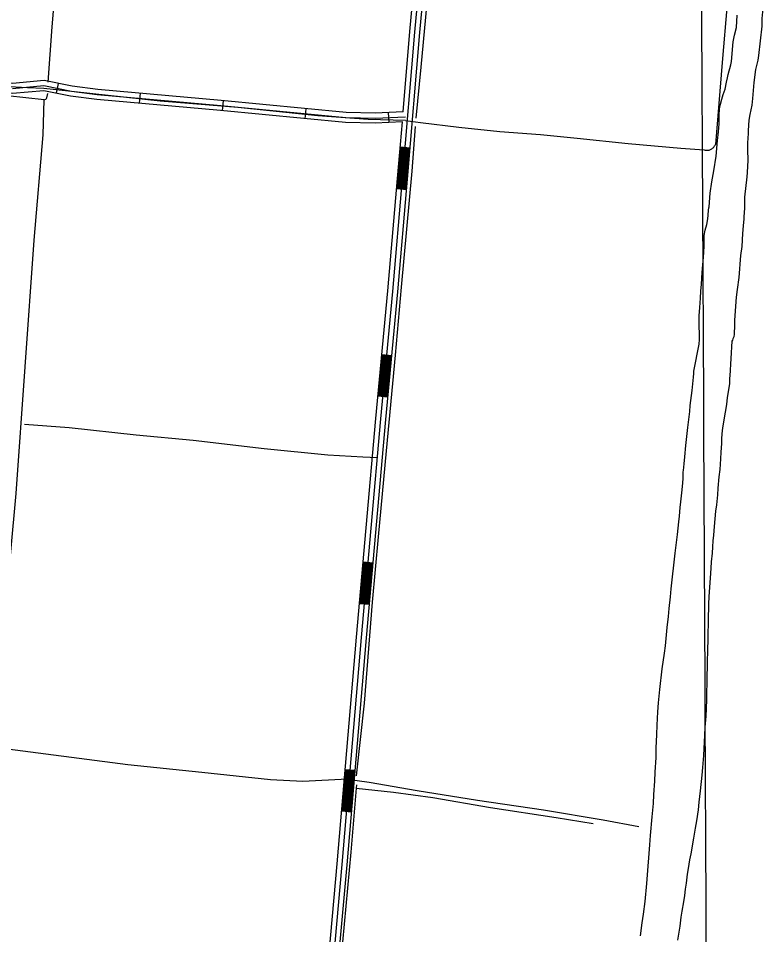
# Model space of a CAD drawing. Extents: x 3445503 to 3483459, y 540493 to 566012.
# Drawn here: x 3452821 to 3455056, y 554200 to 556949 of the extents above; entities that cross this region are included whole.
import ezdxf

# ---------------------------------------------------------------- set-up
doc = ezdxf.new("R2010")
doc.units = 0
for name, color, linetype in [('V-DTCH-CNTR', 7, 'Continuous'), ('V-GRID-MAJR', 7, 'Continuous'), ('V-ROAD-CNTR', 7, 'Continuous'), ('V-SITE-VEGE', 7, 'Continuous'), ('V-TOPO-SHOR', 7, 'Continuous')]:
    doc.layers.add(name, color=color, linetype=linetype)

msp = doc.modelspace()

# ---------------------------------------------------------------- linework, layer by layer
at = {"layer": 'V-DTCH-CNTR'}
for points in [[(3454993.3, 557475.7), (3454964.6, 557170.4), (3454934.4, 556817.3), (3454914, 556570.9)], [(3453984.1, 556643.2), (3453872, 556645.8), (3453720.7, 556657.2), (3453480.7, 556681.8), (3453246.8, 556700.5), (3452934.7, 556734.8), (3452897.8, 556738.7), (3452849.1, 556740.6), (3452705.6, 556749.2), (3452413.4, 556774.1), (3452127.4, 556799.9), (3451840.1, 556823.4)], [(3453984.1, 556643.2), (3454028.7, 556636.6), (3454143.8, 556623.2), (3454266.6, 556609.7), (3454388.5, 556600.7), (3454499.3, 556590), (3454652.6, 556573.4), (3454810.1, 556559.6), (3454880.5, 556554.5)], [(3454880.5, 556554.5), (3454882.8, 556553.9), (3454885.2, 556553.5), (3454887.6, 556553.4), (3454890, 556553.4), (3454892.4, 556553.7), (3454894.8, 556554.2), (3454897.1, 556554.8), (3454899.3, 556555.7), (3454901.5, 556556.8), (3454903.5, 556558), (3454905.5, 556559.4), (3454907.3, 556561), (3454909, 556562.7), (3454910.5, 556564.6), (3454911.8, 556566.6), (3454913, 556568.7), (3454914, 556570.9)], [(3453899.1, 555631.1), (3453855.7, 555633.1), (3453750, 555638.8), (3453559, 555657.4), (3453345.7, 555682.6), (3453174.8, 555698.5), (3452974.4, 555720.8), (3452840, 555731)], [(3453809.8, 554666.3), (3453675, 554659.6), (3453578.7, 554664), (3453372.1, 554686.1), (3453150.1, 554709.4), (3452880.6, 554744.2), (3452764.7, 554759.8)], [(3453809.8, 554666.3), (3453874.3, 554657.1), (3454018.8, 554632.1), (3454200, 554603.6), (3454397.7, 554574.2), (3454577.2, 554544.4), (3454684.5, 554524.6)]]:
    msp.add_lwpolyline(points, dxfattribs=at)
at = {"layer": 'V-GRID-MAJR'}
msp.add_spline([(3454925.2, 545912.1), (3454896.1, 551971.2), (3454867, 558032.1), (3454837.9, 564093.1), (3454837.9, 564095)], degree=3, dxfattribs=at)
at = {"layer": 'V-ROAD-CNTR'}
for p, q in [((3452935.4, 556724.7), (3452941.4, 556754.1)), ((3453185.1, 556694.6), (3453187.7, 556724.5)), ((3453434, 556672.6), (3453436.9, 556702.4)), ((3453682.8, 556648.3), (3453685.7, 556678.2)), ((3453934.3, 556636.5), (3453932.9, 556666.5)), ((3453967.9, 556563.4), (3453997.8, 556560.9)), ((3453957.4, 556438.9), (3453987.3, 556436.3)), ((3453912.8, 555941), (3453942.7, 555938.2)), ((3453901, 555816.6), (3453930.9, 555813.8)), ((3453856.3, 555318.5), (3453886.2, 555315.8)), ((3453845.3, 555194), (3453875.1, 555191.3)), ((3453802.6, 554695.8), (3453832.5, 554693.2)), ((3453792.1, 554571.2), (3453822, 554568.7))]:
    msp.add_line(p, q, dxfattribs=at)
for points in [[(3453743.6, 553710.8), (3453750.9, 553770.3), (3453808.5, 554409.6), (3453866.1, 555090.2), (3453924.5, 555746.1), (3453960.7, 556128.7), (3453989.9, 556466.5), (3454026.7, 556906.9), (3454095.8, 557647.2), (3454174.1, 558513.6), (3454238.3, 559210.9), (3454299.7, 559949.6), (3454368.1, 560749.2)], [(3453976.7, 556668.5), (3453996.9, 556909.6), (3454065.9, 557650), (3454144.2, 558516.4), (3454208.5, 559213.5), (3454269.8, 559952.2), (3454338.2, 560751.8)], [(3453343.2, 550823.7), (3453344.4, 550930), (3453379, 551270.2), (3453449.5, 551985.5), (3453525.2, 552823.2), (3453567.1, 553344.9), (3453572.2, 553383.2), (3453581, 553413.4), (3453591.7, 553439.5), (3453616, 553481.4), (3453658.6, 553543.1), (3453688, 553594.5), (3453720.1, 553656.5), (3453724.1, 553674.2), (3453736, 553771.9), (3453793.6, 554410.9), (3453851.2, 555091.5), (3453909.6, 555747.5), (3453945.8, 556130), (3453974.9, 556467.7), (3454011.8, 556908.2), (3454080.8, 557648.6)], [(3453976.7, 556668.5), (3453892.5, 556664.5), (3453805.3, 556666.5), (3453430.5, 556703), (3453060, 556735.7), (3452982.9, 556745.6), (3452899.2, 556762.7), (3452803.9, 556754), (3452635.5, 556773), (3452140.2, 556816.1), (3451733.8, 556850.7), (3451417.1, 556890.7), (3451191, 556907.4), (3450671.3, 556951.7), (3450551.3, 556958.7)], [(3453974.2, 556638.4), (3453892.8, 556634.5), (3453803.5, 556636.6), (3453427.8, 556673.2), (3453056.8, 556705.9), (3452978, 556716), (3452897.5, 556732.4), (3452803.6, 556723.9), (3452632.5, 556743.1), (3452137.6, 556786.2), (3451730.7, 556820.8), (3451414.1, 556860.9), (3451378.4, 556863.5)], [(3452803.8, 556739), (3452898.3, 556747.6), (3452980.5, 556730.8), (3453058.4, 556720.8), (3453429.2, 556688.1), (3453804.4, 556651.6), (3453892.7, 556649.5), (3453983.6, 556653.8)], [(3453706.2, 553662.9), (3453709.3, 553676.7), (3453721.1, 553773.5), (3453778.6, 554412.2), (3453836.2, 555092.8), (3453894.6, 555748.9), (3453930.8, 556131.4), (3453960, 556469), (3453974.2, 556638.4)], [(3453960.4, 556438.6), (3453963, 556468.8), (3453970.9, 556563.2)], [(3453963.3, 556438.4), (3453965.9, 556468.5), (3453973.9, 556562.9)], [(3453966.3, 556438.1), (3453968.9, 556468.3), (3453976.8, 556562.7)], [(3453969.3, 556437.9), (3453971.9, 556468), (3453979.8, 556562.4)], [(3453972.3, 556437.6), (3453974.9, 556467.7), (3453982.8, 556562.2)], [(3453975.3, 556437.4), (3453977.9, 556467.5), (3453985.8, 556561.9)], [(3453978.3, 556437.1), (3453980.9, 556467.2), (3453988.8, 556561.7)], [(3453981.3, 556436.8), (3453983.9, 556467), (3453991.8, 556561.4)], [(3453984.3, 556436.6), (3453986.9, 556466.7), (3453994.8, 556561.2)], [(3453904, 555816.3), (3453915.8, 555940.7)], [(3453907, 555816), (3453918.8, 555940.5)], [(3453910, 555815.7), (3453921.8, 555940.2)], [(3453913, 555815.5), (3453924.8, 555939.9)], [(3453916, 555815.2), (3453927.7, 555939.6)], [(3453919, 555814.9), (3453930.7, 555939.3)], [(3453921.9, 555814.6), (3453933.7, 555939)], [(3453924.9, 555814.3), (3453936.7, 555938.8)], [(3453927.9, 555814), (3453939.7, 555938.5)], [(3453848.2, 555193.7), (3453859.3, 555318.2)], [(3453851.2, 555193.5), (3453862.3, 555318)], [(3453854.2, 555193.2), (3453865.3, 555317.7)], [(3453857.2, 555192.9), (3453868.3, 555317.4)], [(3453860.2, 555192.7), (3453871.3, 555317.2)], [(3453863.2, 555192.4), (3453874.3, 555316.9)], [(3453866.2, 555192.1), (3453877.2, 555316.6)], [(3453869.2, 555191.9), (3453880.2, 555316.4)], [(3453872.1, 555191.6), (3453883.2, 555316.1)], [(3453795.1, 554570.9), (3453805.6, 554695.5)], [(3453798.1, 554570.7), (3453808.6, 554695.2)], [(3453801, 554570.4), (3453811.6, 554695)], [(3453804, 554570.2), (3453814.6, 554694.7)], [(3453807, 554569.9), (3453817.6, 554694.5)], [(3453810, 554569.7), (3453820.6, 554694.2)], [(3453813, 554569.4), (3453823.6, 554694)], [(3453816, 554569.2), (3453826.5, 554693.7)], [(3453819, 554568.9), (3453829.5, 554693.5)]]:
    msp.add_lwpolyline(points, dxfattribs=at)
at = {"layer": 'V-SITE-VEGE'}
for points in [[(3455056, 556979.2), (3455053.7, 556948.5), (3455053.4, 556944.5), (3455053, 556937.5), (3455053.2, 556926), (3455043.8, 556838.1), (3455041, 556824), (3455034.8, 556795.8), (3455029.1, 556756.6), (3455025.8, 556708.7), (3455023, 556689.3), (3455017.7, 556661.1), (3455014, 556643.5), (3455012.7, 556613.2), (3455012.8, 556605.7), (3455011.3, 556588.1), (3455010.1, 556578), (3455010.5, 556549), (3455011.2, 556530.1), (3455011.7, 556523.5), (3455009.6, 556486.6), (3455008.4, 556474.3), (3455001.8, 556413.1), (3455001.4, 556408.3), (3455001.2, 556390.7), (3455000.9, 556380.2), (3454999.1, 556353.8), (3454999.6, 556351.6), (3454999.2, 556348.1), (3454997.3, 556326.5), (3454995.8, 556304.1), (3454992.9, 556264.5), (3454989.3, 556237.7), (3454984.5, 556171.3), (3454979.3, 556135.6), (3454976.5, 556112.7), (3454970.9, 556043.3), (3454971.5, 556028.3), (3454970.1, 556002), (3454968.9, 555994), (3454966.4, 555987.8), (3454965.1, 555983.4), (3454963.8, 555980.3), (3454957.2, 555877.1), (3454956.7, 555869.6), (3454956.5, 555852.6), (3454949.1, 555811.3), (3454947, 555791.1), (3454939.2, 555744.9), (3454935.6, 555720.1), (3454934.4, 555712.7), (3454932.6, 555689.7), (3454932, 555674.1), (3454930.2, 555647.6), (3454929.2, 555627.8), (3454927.2, 555595.6), (3454924.8, 555573.6), (3454921.8, 555540), (3454920, 555519.2), (3454917.1, 555489.5), (3454914.6, 555470.7), (3454910, 555424.7), (3454908.2, 555398.9), (3454906.1, 555381.2), (3454905.1, 555363.5), (3454903.8, 555345.1), (3454901.6, 555318.6), (3454900.6, 555299.5), (3454898, 555269.4), (3454894.3, 555214.9), (3454892.9, 555191.9), (3454890.5, 555045.7), (3454889.5, 555025.1), (3454888.4, 554955), (3454887.6, 554926.3), (3454887.3, 554906.9), (3454886.1, 554877.5), (3454885.1, 554855.9), (3454882.7, 554822.3), (3454881.7, 554798.9), (3454877.9, 554737.3), (3454874.8, 554701.6), (3454873.7, 554678.6), (3454868.7, 554631.6)], [(3454812.8, 555525.5), (3454815.2, 555544.2), (3454817, 555567.6), (3454817.3, 555588.8), (3454818.1, 555592.3), (3454819.8, 555612.5), (3454822.3, 555633.7), (3454825.3, 555668), (3454831.1, 555722.1), (3454836.8, 555769.5), (3454838.5, 555787.6), (3454844.6, 555832.8), (3454848, 555872.8), (3454849.3, 555884.1), (3454849.7, 555890.8), (3454865.5, 555972), (3454866.2, 555985.6), (3454866.1, 555994.8), (3454866.4, 556007.1), (3454865.7, 556021.6), (3454865, 556042.2), (3454865.2, 556057.2), (3454867.5, 556081.4), (3454868.9, 556109.5), (3454870.4, 556131.1), (3454872.3, 556152.2), (3454874.4, 556186.5), (3454878.6, 556232.6), (3454879.3, 556247.1), (3454879.9, 556267.4), (3454880.1, 556286.3), (3454879.9, 556297.7), (3454883.7, 556314), (3454888.3, 556330.7), (3454891.1, 556347.9), (3454892.3, 556359.3), (3454893.4, 556373.9), (3454894.6, 556380.9), (3454895, 556384), (3454898.4, 556424.4), (3454902.8, 556458.8), (3454908.9, 556491.4), (3454916.2, 556536.3), (3454920.8, 556582.5), (3454923.1, 556608.4), (3454925, 556633), (3454925.5, 556660.3), (3454926.6, 556676.1), (3454926.9, 556684.5), (3454929, 556692.4), (3454933.2, 556706.5), (3454937.8, 556720.6), (3454940.8, 556728.6), (3454943.3, 556737.4), (3454947.4, 556758.1), (3454950.3, 556770.9), (3454952.8, 556780.6), (3454960.8, 556809.7), (3454962.4, 556819.8), (3454967.7, 556879.2), (3454971.8, 556899.4), (3454977.7, 556921.9), (3454979.8, 556959.3)], [(3454689, 554195.9), (3454694.2, 554235.5), (3454698.5, 554261.6), (3454702.7, 554299.4), (3454707.8, 554353.9), (3454712.5, 554405.9), (3454713.9, 554430), (3454717.4, 554469.6), (3454719.3, 554497.5), (3454724.4, 554553.8), (3454727.9, 554593.8), (3454729.3, 554620.3), (3454732.1, 554660.6), (3454733.6, 554687.9), (3454735.7, 554731.8), (3454736.5, 554759.4), (3454738.2, 554800.8), (3454739, 554828.4), (3454741.4, 554868.4), (3454743.3, 554896), (3454746.8, 554936), (3454754.5, 554997.9), (3454761.2, 555044.5), (3454764, 555066.1), (3454767.1, 555099.7), (3454768.8, 555121.6), (3454772.9, 555154.9), (3454775.4, 555178.2), (3454779.5, 555213.2), (3454781.6, 555238), (3454792.9, 555345.1), (3454799.8, 555400.6), (3454802.6, 555420.1), (3454804.3, 555438.5), (3454806.7, 555455.4), (3454808.5, 555481.6), (3454810.6, 555498.2), (3454812.8, 555525.5)], [(3454868.7, 554631.6), (3454864.7, 554597.6), (3454861.8, 554574.3), (3454857, 554541.8), (3454853.5, 554519.9), (3454848.1, 554489.8), (3454839.9, 554442.2), (3454836.4, 554424.8), (3454832.5, 554398.7), (3454829.7, 554381.7), (3454826.5, 554354.9), (3454823.7, 554336.5), (3454821.3, 554317.4), (3454818.1, 554298), (3454813.4, 554270.1), (3454810.7, 554252), (3454807.4, 554225.5), (3454800.7, 554183.8)]]:
    msp.add_lwpolyline(points, dxfattribs=at)
at = {"layer": 'V-TOPO-SHOR'}
for points in [[(3454015.4, 556649.6), (3454030.5, 556803.4), (3454051.4, 557029.1), (3454071.6, 557253.8), (3454098.1, 557575.2)], [(3452910.8, 556758), (3452923.1, 556923.9), (3452940.9, 557139.8), (3452959.1, 557358.6), (3452975.9, 557557.9)], [(3452898.5, 556705.4), (3452677.5, 556729.4), (3452458.4, 556748.5), (3452191, 556770.1), (3452106.9, 556779)], [(3452898.5, 556705.4), (3452904, 556706.9), (3452906, 556708.5), (3452907.3, 556711), (3452909.5, 556723.7)], [(3452660.6, 553801.3), (3452714.4, 554440.4), (3452815.3, 555523.4), (3452869.1, 556283.5), (3452896, 556599.7), (3452898.5, 556705.4)], [(3453836.8, 554676.4), (3453860.2, 554894.2), (3453884.4, 555197.7), (3453902.5, 555393.8), (3453926.5, 555652), (3453954, 555938.8), (3453971.6, 556142.4), (3454003.4, 556490.7), (3454013.6, 556625)], [(3453836.7, 554649.1), (3453835.8, 554639.3), (3453819.5, 554447.5), (3453789.5, 554123.4), (3453763.1, 553838.2), (3453751.7, 553704.3)], [(3453835.8, 554639.3), (3453947.2, 554627.9), (3454066.1, 554611), (3454239.1, 554581.4), (3454436.3, 554551.4), (3454547.1, 554533.3)]]:
    msp.add_lwpolyline(points, dxfattribs=at)

doc.saveas('drawing.dxf')
